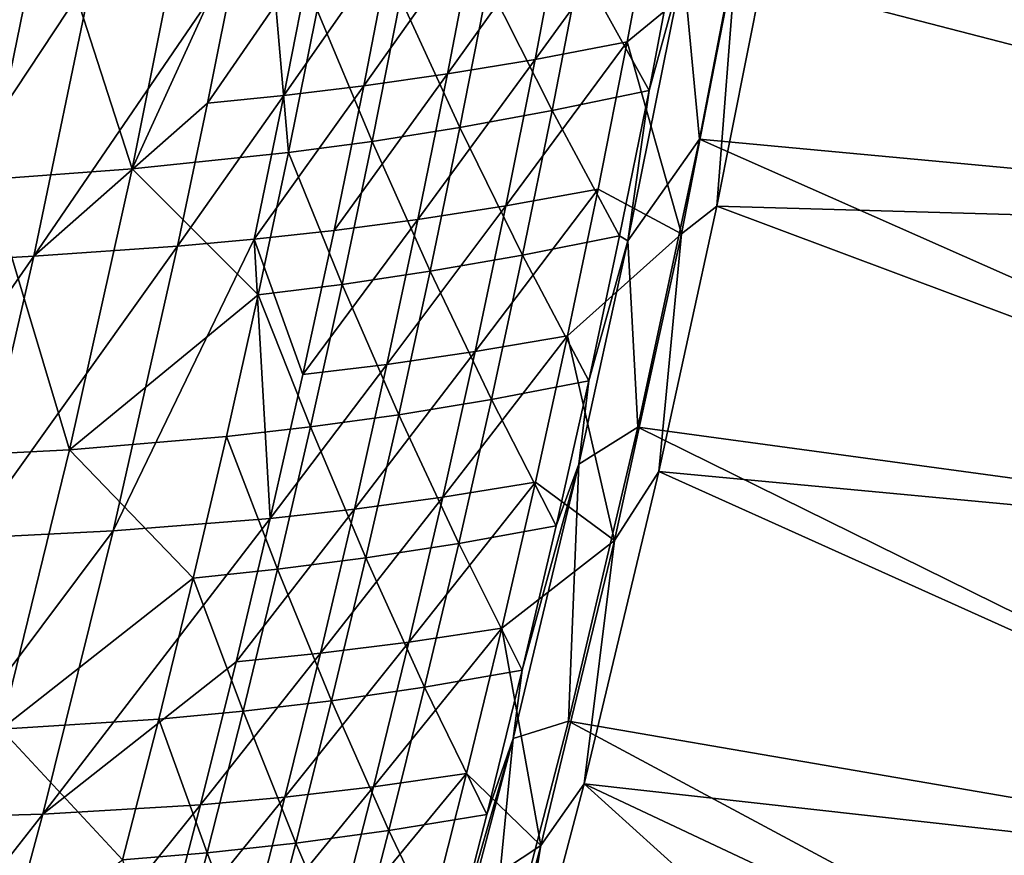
# Model space of a CAD drawing. Header units: metres. Extents: x 0 to 1400, y -1400 to 0.
# Tile 259 of 347: x 1278 to 1327, y -679 to -638. Entities that reach past the tile are written whole.
import ezdxf

# ---------------------------------------------------------------- set-up
doc = ezdxf.new("R2010")
doc.units = ezdxf.units.M

msp = doc.modelspace()

# ---------------------------------------------------------------- linework, layer by layer
at = {"layer": 'None'}
for points in [[(1311.986206, -643.51123, -29.544428), (1314.901489, -628.284851, -29.544502), (1311.175903, -634.998047, -30.960037)], [(1314.901489, -628.284851, -29.544502), (1311.986206, -643.51123, -29.544428), (1362.964233, -648.2547)], [(1314.901489, -628.284851, -29.544502), (1362.964233, -648.2547), (1365.928101, -631.833923)], [(1291.721069, -644.171265, -143.970673), (1290.552856, -630.635315, -171.918106), (1284.012451, -644.969971, -199.894882)], [(1290.552856, -630.635315, -171.918106), (1286.799805, -631.064453, -199.886383), (1284.012451, -644.969971, -199.894882)], [(1290.552856, -630.635315, -171.918106), (1291.721069, -644.171265, -143.970673), (1293.136108, -637.150024, -143.967316)], [(1284.012451, -644.969971, -199.894882), (1286.799805, -631.064453, -199.886383), (1279.744141, -631.723572, -255.849762)], [(1279.744141, -631.723572, -255.849762), (1273.187012, -632.246582, -311.832367), (1276.929321, -645.487915, -255.858932)], [(1276.929321, -645.487915, -255.858932), (1284.012451, -644.969971, -199.894882), (1279.744141, -631.723572, -255.849762)], [(1309.777222, -631.448425, -60.682461), (1308.421997, -638.716919, -60.683559), (1303.882935, -639.579468, -88.564827)], [(1309.777222, -631.448425, -60.682461), (1303.882935, -639.579468, -88.564827), (1305.24939, -632.352173, -88.562683)], [(1313.814819, -634.280334, -32.845055), (1308.421997, -638.716919, -60.683559), (1309.777222, -631.448425, -60.682461)], [(1366.715942, -631.816406, -3), (1363.752075, -648.25647, -3), (1315.054199, -635.656494, -32.12962)], [(1303.882935, -639.579468, -88.564827), (1299.560181, -640.292419, -116.468582), (1305.24939, -632.352173, -88.562683)], [(1305.24939, -632.352173, -88.562683), (1299.560181, -640.292419, -116.468582), (1300.93689, -633.105835, -116.465584)], [(1300.93689, -633.105835, -116.465584), (1295.438965, -640.875366, -144.390747), (1296.825073, -633.72876, -144.38707)], [(1299.560181, -640.292419, -116.468582), (1295.438965, -640.875366, -144.390747), (1300.93689, -633.105835, -116.465584)], [(1296.825073, -633.72876, -144.38707), (1291.504028, -641.347595, -172.330124), (1292.898926, -634.240051, -172.325912)], [(1296.825073, -633.72876, -144.38707), (1295.438965, -640.875366, -144.390747), (1291.504028, -641.347595, -172.330124)], [(1292.898926, -634.240051, -172.325912), (1291.504028, -641.347595, -172.330124), (1287.740234, -641.72876, -200.284134)], [(1292.898926, -634.240051, -172.325912), (1287.740234, -641.72876, -200.284134), (1289.143188, -634.659241, -200.279541)], [(1309.498535, -641.100525, -32.350086), (1310.872803, -633.91748, -32.349869), (1306.109253, -634.959412, -60.209476)], [(1313.814819, -634.280334, -32.845055), (1311.090088, -648.171143, -32.845058), (1308.421997, -638.716919, -60.683559)], [(1309.498535, -641.100525, -32.350086), (1311.175903, -634.998047, -30.960037), (1310.872803, -633.91748, -32.349869)], [(1313.814819, -634.280334, -32.845055), (1312.8302, -646.817078, -32.129559), (1311.090088, -648.171143, -32.845058)], [(1315.054199, -635.656494, -32.12962), (1312.8302, -646.817078, -32.129559), (1313.814819, -634.280334, -32.845055)], [(1279.172485, -649.275085, -256.22934), (1282.082031, -635.299438, -256.219574), (1289.143188, -634.659241, -200.279541)], [(1289.143188, -634.659241, -200.279541), (1287.740234, -641.72876, -200.284134), (1279.172485, -649.275085, -256.22934)], [(1301.573608, -635.832825, -88.108795), (1304.723511, -642.101257, -60.210629), (1306.109253, -634.959412, -60.209476)], [(1306.109253, -634.959412, -60.209476), (1304.723511, -642.101257, -60.210629), (1309.498535, -641.100525, -32.350086)], [(1308.456177, -648.510681, -30.959549), (1311.175903, -634.998047, -30.960037), (1309.498535, -641.100525, -32.350086)], [(1308.456177, -648.510681, -30.959549), (1311.986206, -643.51123, -29.544428), (1311.175903, -634.998047, -30.960037)], [(1272.585083, -649.650757, -312.192413), (1282.082031, -635.299438, -256.219574), (1279.172485, -649.275085, -256.22934)], [(1272.585083, -649.650757, -312.192413), (1275.519653, -635.805298, -312.182953), (1282.082031, -635.299438, -256.219574)], [(1363.752075, -648.25647, -3), (1312.8302, -646.817078, -32.129559), (1315.054199, -635.656494, -32.12962)], [(1300.177246, -642.933838, -88.110825), (1301.573608, -635.832825, -88.108795), (1297.254028, -636.55658, -116.029518)], [(1304.723511, -642.101257, -60.210629), (1301.573608, -635.832825, -88.108795), (1300.177246, -642.933838, -88.110825)], [(1297.254028, -636.55658, -116.029518), (1293.136108, -637.150024, -143.967316), (1295.848022, -643.61731, -116.032288)], [(1295.848022, -643.61731, -116.032288), (1300.177246, -642.933838, -88.110825), (1297.254028, -636.55658, -116.029518)], [(1293.136108, -637.150024, -143.967316), (1291.721069, -644.171265, -143.970673), (1295.848022, -643.61731, -116.032288)], [(1308.421997, -638.716919, -60.683559), (1302.439941, -646.788208, -88.566902), (1303.882935, -639.579468, -88.564827)], [(1308.421997, -638.716919, -60.683559), (1306.989502, -645.967285, -60.684635), (1302.439941, -646.788208, -88.566902)], [(1311.090088, -648.171143, -32.845058), (1306.989502, -645.967285, -60.684635), (1308.421997, -638.716919, -60.683559)], [(1303.882935, -639.579468, -88.564827), (1302.439941, -646.788208, -88.566902), (1298.1073, -647.460205, -116.471489)], [(1298.1073, -647.460205, -116.471489), (1299.560181, -640.292419, -116.468582), (1303.882935, -639.579468, -88.564827)], [(1295.438965, -640.875366, -144.390747), (1299.560181, -640.292419, -116.468582), (1293.976929, -648.002869, -144.394318)], [(1299.560181, -640.292419, -116.468582), (1298.1073, -647.460205, -116.471489), (1293.976929, -648.002869, -144.394318)], [(1295.438965, -640.875366, -144.390747), (1290.033691, -648.435791, -172.334198), (1291.504028, -641.347595, -172.330124)], [(1295.438965, -640.875366, -144.390747), (1293.976929, -648.002869, -144.394318), (1290.033691, -648.435791, -172.334198)], [(1291.504028, -641.347595, -172.330124), (1286.262085, -648.77887, -200.288605), (1287.740234, -641.72876, -200.284134)], [(1291.504028, -641.347595, -172.330124), (1290.033691, -648.435791, -172.334198), (1286.262085, -648.77887, -200.288605)], [(1304.723511, -642.101257, -60.210629), (1308.047852, -648.269653, -32.350319), (1309.498535, -641.100525, -32.350086)], [(1308.047852, -648.269653, -32.350319), (1308.456177, -648.510681, -30.959549), (1309.498535, -641.100525, -32.350086)], [(1287.740234, -641.72876, -200.284134), (1286.262085, -648.77887, -200.288605), (1279.172485, -649.275085, -256.22934)], [(1303.262085, -649.228821, -60.211765), (1304.723511, -642.101257, -60.210629), (1300.177246, -642.933838, -88.110825)], [(1308.047852, -648.269653, -32.350319), (1304.723511, -642.101257, -60.210629), (1303.262085, -649.228821, -60.211765)], [(1298.705933, -650.020203, -88.112793), (1300.177246, -642.933838, -88.110825), (1295.848022, -643.61731, -116.032288)], [(1303.262085, -649.228821, -60.211765), (1300.177246, -642.933838, -88.110825), (1298.705933, -650.020203, -88.112793)], [(1291.721069, -644.171265, -143.970673), (1294.367432, -650.663086, -116.03495), (1295.848022, -643.61731, -116.032288)], [(1294.367432, -650.663086, -116.03495), (1298.705933, -650.020203, -88.112793), (1295.848022, -643.61731, -116.032288)], [(1308.945679, -657.710388, -29.544334), (1311.986206, -643.51123, -29.544428), (1308.456177, -648.510681, -30.959549)], [(1311.986206, -643.51123, -29.544428), (1308.945679, -657.710388, -29.544334), (1359.631348, -664.604553)], [(1311.986206, -643.51123, -29.544428), (1359.631348, -664.604553), (1362.964233, -648.2547)], [(1290.231934, -651.177307, -143.973907), (1291.721069, -644.171265, -143.970673), (1284.012451, -644.969971, -199.894882)], [(1290.231934, -651.177307, -143.973907), (1294.367432, -650.663086, -116.03495), (1291.721069, -644.171265, -143.970673)], [(1280.931152, -658.81311, -199.902756), (1284.012451, -644.969971, -199.894882), (1276.929321, -645.487915, -255.858932)], [(1284.012451, -644.969971, -199.894882), (1280.931152, -658.81311, -199.902756), (1290.231934, -651.177307, -143.973907)], [(1273.822266, -659.188904, -255.867447), (1280.931152, -658.81311, -199.902756), (1276.929321, -645.487915, -255.858932)], [(1306.989502, -645.967285, -60.684635), (1300.920898, -653.97821, -88.568916), (1302.439941, -646.788208, -88.566902)], [(1306.989502, -645.967285, -60.684635), (1305.480469, -653.199219, -60.685692), (1300.920898, -653.97821, -88.568916)], [(1306.989502, -645.967285, -60.684635), (1311.090088, -648.171143, -32.845058), (1305.480469, -653.199219, -60.685692)], [(1302.439941, -646.788208, -88.566902), (1296.578979, -654.608826, -116.474304), (1298.1073, -647.460205, -116.471489)], [(1302.439941, -646.788208, -88.566902), (1300.920898, -653.97821, -88.568916), (1296.578979, -654.608826, -116.474304)], [(1360.418579, -664.625549, -3), (1309.983398, -659.885132, -32.129471), (1312.8302, -646.817078, -32.129559)], [(1312.8302, -646.817078, -32.129559), (1309.983398, -659.885132, -32.129471), (1311.090088, -648.171143, -32.845058)], [(1363.752075, -648.25647, -3), (1360.418579, -664.625549, -3), (1312.8302, -646.817078, -32.129559)], [(1298.1073, -647.460205, -116.471489), (1296.578979, -654.608826, -116.474304), (1292.439941, -655.111023, -144.397781)], [(1293.976929, -648.002869, -144.394318), (1298.1073, -647.460205, -116.471489), (1292.439941, -655.111023, -144.397781)], [(1293.976929, -648.002869, -144.394318), (1292.439941, -655.111023, -144.397781), (1290.033691, -648.435791, -172.334198)], [(1306.521606, -655.4245, -32.350571), (1308.047852, -648.269653, -32.350319), (1303.262085, -649.228821, -60.211765)], [(1311.090088, -648.171143, -32.845058), (1307.789307, -663.293152, -32.845097), (1305.480469, -653.199219, -60.685692)], [(1308.456177, -648.510681, -30.959549), (1308.047852, -648.269653, -32.350319), (1306.521606, -655.4245, -32.350571)], [(1311.090088, -648.171143, -32.845058), (1309.983398, -659.885132, -32.129471), (1307.789307, -663.293152, -32.845097)], [(1286.262085, -648.77887, -200.288605), (1275.966309, -663.170959, -256.238525), (1279.172485, -649.275085, -256.22934)], [(1286.262085, -648.77887, -200.288605), (1283.082886, -662.81958, -200.297104), (1275.966309, -663.170959, -256.238525)], [(1290.033691, -648.435791, -172.334198), (1283.082886, -662.81958, -200.297104), (1286.262085, -648.77887, -200.288605)], [(1290.828491, -662.199524, -144.401123), (1283.082886, -662.81958, -200.297104), (1290.033691, -648.435791, -172.334198)], [(1292.439941, -655.111023, -144.397781), (1290.828491, -662.199524, -144.401123), (1290.033691, -648.435791, -172.334198)], [(1306.032227, -659.520203, -30.959152), (1308.456177, -648.510681, -30.959549), (1306.521606, -655.4245, -32.350571)], [(1306.032227, -659.520203, -30.959152), (1308.945679, -657.710388, -29.544334), (1308.456177, -648.510681, -30.959549)], [(1279.172485, -649.275085, -256.22934), (1275.966309, -663.170959, -256.238525), (1269.355103, -663.415649, -312.201294)], [(1269.355103, -663.415649, -312.201294), (1272.585083, -649.650757, -312.192413), (1279.172485, -649.275085, -256.22934)], [(1301.72583, -656.341553, -60.212887), (1303.262085, -649.228821, -60.211765), (1298.705933, -650.020203, -88.112793)], [(1306.521606, -655.4245, -32.350571), (1303.262085, -649.228821, -60.211765), (1301.72583, -656.341553, -60.212887)], [(1297.160278, -657.09137, -88.1147), (1298.705933, -650.020203, -88.112793), (1294.367432, -650.663086, -116.03495)], [(1301.72583, -656.341553, -60.212887), (1298.705933, -650.020203, -88.112793), (1297.160278, -657.09137, -88.1147)], [(1292.81311, -657.693359, -116.037521), (1294.367432, -650.663086, -116.03495), (1290.231934, -651.177307, -143.973907)], [(1292.81311, -657.693359, -116.037521), (1297.160278, -657.09137, -88.1147), (1294.367432, -650.663086, -116.03495)], [(1280.931152, -658.81311, -199.902756), (1288.669556, -658.167542, -143.977005), (1290.231934, -651.177307, -143.973907)], [(1288.669556, -658.167542, -143.977005), (1292.81311, -657.693359, -116.037521), (1290.231934, -651.177307, -143.973907)], [(1305.480469, -653.199219, -60.685692), (1299.326538, -661.149048, -88.570862), (1300.920898, -653.97821, -88.568916)], [(1305.480469, -653.199219, -60.685692), (1303.895386, -660.412415, -60.686726), (1299.326538, -661.149048, -88.570862)], [(1305.480469, -653.199219, -60.685692), (1307.789307, -663.293152, -32.845097), (1303.895386, -660.412415, -60.686726)], [(1300.920898, -653.97821, -88.568916), (1294.97583, -661.738098, -116.477028), (1296.578979, -654.608826, -116.474304)], [(1300.920898, -653.97821, -88.568916), (1299.326538, -661.149048, -88.570862), (1294.97583, -661.738098, -116.477028)], [(1296.578979, -654.608826, -116.474304), (1290.828491, -662.199524, -144.401123), (1292.439941, -655.111023, -144.397781)], [(1296.578979, -654.608826, -116.474304), (1294.97583, -661.738098, -116.477028), (1290.828491, -662.199524, -144.401123)], [(1304.920654, -662.564453, -32.350838), (1306.521606, -655.4245, -32.350571), (1301.72583, -656.341553, -60.212887)], [(1306.032227, -659.520203, -30.959152), (1306.521606, -655.4245, -32.350571), (1304.920654, -662.564453, -32.350838)], [(1300.115479, -663.438965, -60.213993), (1301.72583, -656.341553, -60.212887), (1297.160278, -657.09137, -88.1147)], [(1304.920654, -662.564453, -32.350838), (1301.72583, -656.341553, -60.212887), (1300.115479, -663.438965, -60.213993)], [(1295.54126, -664.14679, -88.116539), (1297.160278, -657.09137, -88.1147), (1292.81311, -657.693359, -116.037521)], [(1297.160278, -657.09137, -88.1147), (1295.54126, -664.14679, -88.116539), (1300.115479, -663.438965, -60.213993)], [(1291.185791, -664.707581, -116.039978), (1292.81311, -657.693359, -116.037521), (1288.669556, -658.167542, -143.977005)], [(1291.185791, -664.707581, -116.039978), (1295.54126, -664.14679, -88.116539), (1292.81311, -657.693359, -116.037521)], [(1308.945679, -657.710388, -29.544334), (1305.527222, -672.196655, -29.544212), (1355.937378, -680.876648)], [(1305.527222, -672.196655, -29.544212), (1308.945679, -657.710388, -29.544334), (1306.032227, -659.520203, -30.959152)], [(1308.945679, -657.710388, -29.544334), (1355.937378, -680.876648), (1359.631348, -664.604553)], [(1287.034668, -665.141479, -143.97998), (1288.669556, -658.167542, -143.977005), (1280.931152, -658.81311, -199.902756)], [(1287.034668, -665.141479, -143.97998), (1291.185791, -664.707581, -116.039978), (1288.669556, -658.167542, -143.977005)], [(1277.5625, -672.589478, -199.909973), (1280.931152, -658.81311, -199.902756), (1273.822266, -659.188904, -255.867447)], [(1277.5625, -672.589478, -199.909973), (1287.034668, -665.141479, -143.97998), (1280.931152, -658.81311, -199.902756)], [(1302.800293, -673.047791, -30.958681), (1306.032227, -659.520203, -30.959152), (1303.245483, -669.689087, -32.35112)], [(1302.800293, -673.047791, -30.958681), (1305.527222, -672.196655, -29.544212), (1306.032227, -659.520203, -30.959152)], [(1303.245483, -669.689087, -32.35112), (1306.032227, -659.520203, -30.959152), (1304.920654, -662.564453, -32.350838)], [(1356.723511, -680.916931, -3), (1306.296509, -675.28363, -32.129337), (1309.983398, -659.885132, -32.129471)], [(1309.983398, -659.885132, -32.129471), (1306.296509, -675.28363, -32.129337), (1307.789307, -663.293152, -32.845097)], [(1360.418579, -664.625549, -3), (1356.723511, -680.916931, -3), (1309.983398, -659.885132, -32.129471)], [(1303.895386, -660.412415, -60.686726), (1302.235107, -667.606689, -60.687733), (1297.657471, -668.300659, -88.572746)], [(1303.895386, -660.412415, -60.686726), (1297.657471, -668.300659, -88.572746), (1299.326538, -661.149048, -88.570862)], [(1307.789307, -663.293152, -32.845097), (1302.235107, -667.606689, -60.687733), (1303.895386, -660.412415, -60.686726)], [(1299.326538, -661.149048, -88.570862), (1293.298462, -668.847656, -116.479645), (1294.97583, -661.738098, -116.477028)], [(1299.326538, -661.149048, -88.570862), (1297.657471, -668.300659, -88.572746), (1293.298462, -668.847656, -116.479645)], [(1294.97583, -661.738098, -116.477028), (1289.143311, -669.268066, -144.404343), (1290.828491, -662.199524, -144.401123)], [(1294.97583, -661.738098, -116.477028), (1293.298462, -668.847656, -116.479645), (1289.143311, -669.268066, -144.404343)], [(1290.828491, -662.199524, -144.401123), (1289.143311, -669.268066, -144.404343), (1279.61145, -676.779053, -200.305008)], [(1279.61145, -676.779053, -200.305008), (1283.082886, -662.81958, -200.297104), (1290.828491, -662.199524, -144.401123)], [(1283.082886, -662.81958, -200.297104), (1272.469604, -676.984558, -256.24707), (1275.966309, -663.170959, -256.238525)], [(1272.469604, -676.984558, -256.24707), (1283.082886, -662.81958, -200.297104), (1279.61145, -676.779053, -200.305008)], [(1303.245483, -669.689087, -32.35112), (1304.920654, -662.564453, -32.350838), (1300.115479, -663.438965, -60.213993)], [(1307.789307, -663.293152, -32.845097), (1304.162964, -678.328735, -32.845123), (1302.235107, -667.606689, -60.687733)], [(1307.789307, -663.293152, -32.845097), (1306.296509, -675.28363, -32.129337), (1304.162964, -678.328735, -32.845123)], [(1295.54126, -664.14679, -88.116539), (1298.431885, -670.520569, -60.21508), (1300.115479, -663.438965, -60.213993)], [(1300.115479, -663.438965, -60.213993), (1298.431885, -670.520569, -60.21508), (1303.245483, -669.689087, -32.35112)], [(1293.849487, -671.186035, -88.118309), (1295.54126, -664.14679, -88.116539), (1291.185791, -664.707581, -116.039978)], [(1298.431885, -670.520569, -60.21508), (1295.54126, -664.14679, -88.116539), (1293.849487, -671.186035, -88.118309)], [(1287.034668, -665.141479, -143.97998), (1289.48645, -671.705261, -116.042336), (1291.185791, -664.707581, -116.039978)], [(1289.48645, -671.705261, -116.042336), (1293.849487, -671.186035, -88.118309), (1291.185791, -664.707581, -116.039978)], [(1277.5625, -672.589478, -199.909973), (1285.328003, -672.098633, -143.982834), (1287.034668, -665.141479, -143.97998)], [(1285.328003, -672.098633, -143.982834), (1289.48645, -671.705261, -116.042336), (1287.034668, -665.141479, -143.97998)], [(1302.235107, -667.606689, -60.687733), (1295.914307, -675.432617, -88.574554), (1297.657471, -668.300659, -88.572746)], [(1302.235107, -667.606689, -60.687733), (1300.5, -674.781799, -60.688713), (1295.914307, -675.432617, -88.574554)], [(1304.162964, -678.328735, -32.845123), (1300.5, -674.781799, -60.688713), (1302.235107, -667.606689, -60.687733)], [(1297.657471, -668.300659, -88.572746), (1295.914307, -675.432617, -88.574554), (1291.547607, -675.937378, -116.482162)], [(1297.657471, -668.300659, -88.572746), (1291.547607, -675.937378, -116.482162), (1293.298462, -668.847656, -116.479645)], [(1293.298462, -668.847656, -116.479645), (1287.385132, -676.316467, -144.407455), (1289.143311, -669.268066, -144.404343)], [(1293.298462, -668.847656, -116.479645), (1291.547607, -675.937378, -116.482162), (1287.385132, -676.316467, -144.407455)], [(1289.143311, -669.268066, -144.404343), (1287.385132, -676.316467, -144.407455), (1279.61145, -676.779053, -200.305008)], [(1298.431885, -670.520569, -60.21508), (1301.49707, -676.797852, -32.351418), (1303.245483, -669.689087, -32.35112)], [(1301.49707, -676.797852, -32.351418), (1302.800293, -673.047791, -30.958681), (1303.245483, -669.689087, -32.35112)], [(1296.675659, -677.585876, -60.216148), (1298.431885, -670.520569, -60.21508), (1293.849487, -671.186035, -88.118309)], [(1301.49707, -676.797852, -32.351418), (1298.431885, -670.520569, -60.21508), (1296.675659, -677.585876, -60.216148)], [(1292.085815, -678.208557, -88.120003), (1293.849487, -671.186035, -88.118309), (1289.48645, -671.705261, -116.042336)], [(1296.675659, -677.585876, -60.216148), (1293.849487, -671.186035, -88.118309), (1292.085815, -678.208557, -88.120003)], [(1283.550415, -679.038391, -143.985535), (1285.328003, -672.098633, -143.982834), (1277.5625, -672.589478, -199.909973)], [(1283.550415, -679.038391, -143.985535), (1287.715698, -678.685913, -116.044579), (1285.328003, -672.098633, -143.982834)], [(1287.715698, -678.685913, -116.044579), (1289.48645, -671.705261, -116.042336), (1285.328003, -672.098633, -143.982834)], [(1287.715698, -678.685913, -116.044579), (1292.085815, -678.208557, -88.120003), (1289.48645, -671.705261, -116.042336)], [(1273.913208, -686.294495, -199.916489), (1283.550415, -679.038391, -143.985535), (1277.5625, -672.589478, -199.909973)], [(1305.527222, -672.196655, -29.544212), (1301.295776, -688.521545, -29.544041), (1351.890381, -697.064575)], [(1301.295776, -688.521545, -29.544041), (1305.527222, -672.196655, -29.544212), (1302.800293, -673.047791, -30.958681)], [(1305.527222, -672.196655, -29.544212), (1351.890381, -697.064575), (1355.937378, -680.876648)], [(1297.552734, -692.914246, -30.958065), (1302.800293, -673.047791, -30.958681), (1299.676025, -683.890259, -32.35173)], [(1297.552734, -692.914246, -30.958065), (1301.295776, -688.521545, -29.544041), (1302.800293, -673.047791, -30.958681)], [(1302.800293, -673.047791, -30.958681), (1301.49707, -676.797852, -32.351418), (1299.676025, -683.890259, -32.35173)], [(1300.5, -674.781799, -60.688713), (1294.097778, -682.544678, -88.576294), (1295.914307, -675.432617, -88.574554)], [(1300.5, -674.781799, -60.688713), (1298.690918, -681.937439, -60.689663), (1294.097778, -682.544678, -88.576294)], [(1300.5, -674.781799, -60.688713), (1304.162964, -678.328735, -32.845123), (1298.690918, -681.937439, -60.689663)], [(1295.914307, -675.432617, -88.574554), (1289.723999, -683.006836, -116.484573), (1291.547607, -675.937378, -116.482162)], [(1295.914307, -675.432617, -88.574554), (1294.097778, -682.544678, -88.576294), (1289.723999, -683.006836, -116.484573)], [(1306.296509, -675.28363, -32.129337), (1348.280151, -713.240723, -3), (1301.86499, -692.09436, -32.129154)], [(1306.296509, -675.28363, -32.129337), (1301.86499, -692.09436, -32.129154), (1304.162964, -678.328735, -32.845123)], [(1356.723511, -680.916931, -3), (1352.674805, -697.124023, -3), (1306.296509, -675.28363, -32.129337)], [(1352.674805, -697.124023, -3), (1348.280151, -713.240723, -3), (1306.296509, -675.28363, -32.129337)], [(1291.547607, -675.937378, -116.482162), (1289.723999, -683.006836, -116.484573), (1285.554565, -683.34436, -144.410431)], [(1291.547607, -675.937378, -116.482162), (1285.554565, -683.34436, -144.410431), (1287.385132, -676.316467, -144.407455)], [(1279.61145, -676.779053, -200.305008), (1287.385132, -676.316467, -144.407455), (1275.853516, -690.654907, -200.312286)], [(1287.385132, -676.316467, -144.407455), (1285.554565, -683.34436, -144.410431), (1275.853516, -690.654907, -200.312286)], [(1268.688843, -690.713318, -256.254913), (1279.61145, -676.779053, -200.305008), (1275.853516, -690.654907, -200.312286)], [(1268.688843, -690.713318, -256.254913), (1272.469604, -676.984558, -256.24707), (1279.61145, -676.779053, -200.305008)], [(1299.676025, -683.890259, -32.35173), (1301.49707, -676.797852, -32.351418), (1296.675659, -677.585876, -60.216148)], [(1294.847534, -684.634338, -60.217194), (1296.675659, -677.585876, -60.216148), (1292.085815, -678.208557, -88.120003)], [(1299.676025, -683.890259, -32.35173), (1296.675659, -677.585876, -60.216148), (1294.847534, -684.634338, -60.217194)], [(1290.250977, -685.213806, -88.12162), (1292.085815, -678.208557, -88.120003), (1287.715698, -678.685913, -116.044579)], [(1294.847534, -684.634338, -60.217194), (1292.085815, -678.208557, -88.120003), (1290.250977, -685.213806, -88.12162)], [(1304.162964, -678.328735, -32.845123), (1300.219604, -693.271423, -32.845055), (1298.690918, -681.937439, -60.689663)], [(1304.162964, -678.328735, -32.845123), (1301.86499, -692.09436, -32.129154), (1300.219604, -693.271423, -32.845055)], [(1285.874268, -685.648926, -116.046707), (1287.715698, -678.685913, -116.044579), (1283.550415, -679.038391, -143.985535)], [(1285.874268, -685.648926, -116.046707), (1290.250977, -685.213806, -88.12162), (1287.715698, -678.685913, -116.044579)]]:
    msp.add_3dface(points, dxfattribs=at)
at = {"layer": 'None0'}
for points in [[(1150.81958, -781.702271, -521.977783), (1294.119019, -124.129761, -521.977783), (1274.459961, -120.453018, -521.977783)], [(1294.119019, -124.129761, -541.977783), (1150.81958, -781.702271, -541.977783), (1274.459961, -120.453018, -541.977783)], [(1170.478882, -785.378174, -521.977783), (1294.119019, -124.129761, -521.977783), (1150.81958, -781.702271, -521.977783)], [(1294.119019, -124.129761, -541.977783), (1170.478882, -785.378174, -541.977783), (1150.81958, -781.702271, -541.977783)], [(1170.478882, -785.378174, -521.977783), (1170.478882, -785.378174, -541.977783), (1294.119019, -124.129761, -521.977783)], [(1170.478882, -785.378174, -541.977783), (1294.119019, -124.129761, -541.977783), (1294.119019, -124.129761, -521.977783)]]:
    msp.add_3dface(points, dxfattribs=at)

doc.saveas('drawing.dxf')
